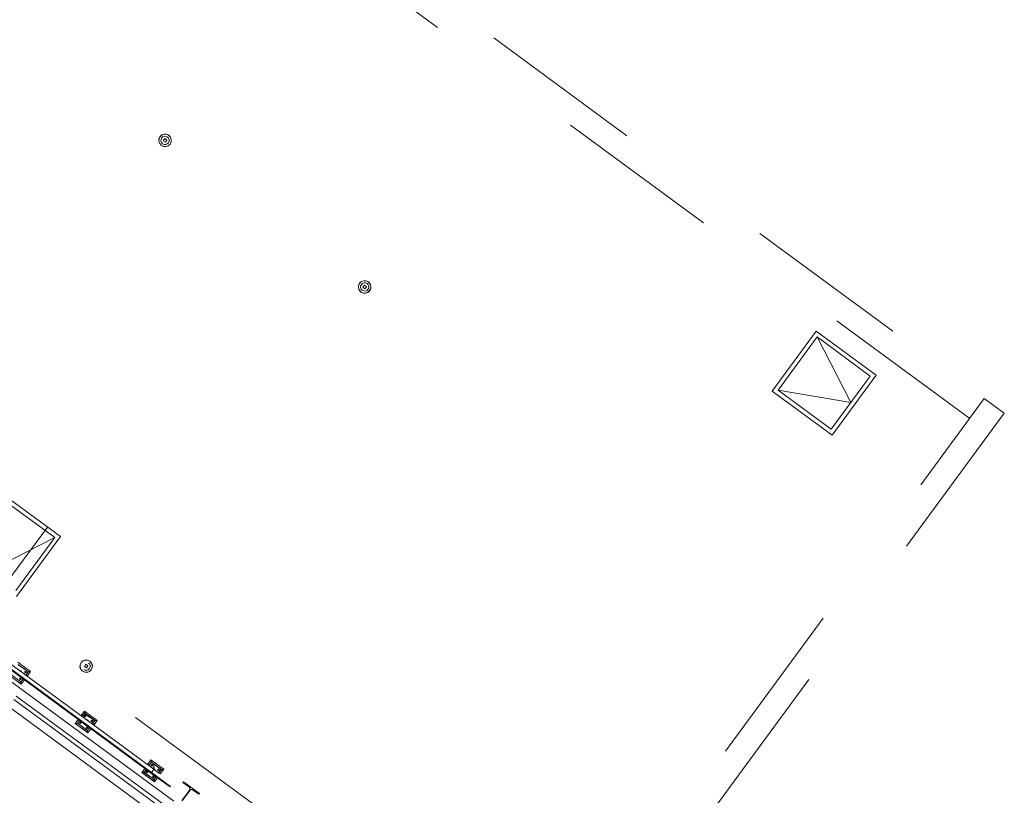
# Model space of a CAD drawing. Header units: metres. Extents: x 135583 to 135939, y 457896 to 458258.
# Tile 413 of 599: x 135823.29 to 135835.22, y 457966.53 to 457975.92. Entities that reach past the tile are written whole.
import ezdxf

# ---------------------------------------------------------------- set-up
doc = ezdxf.new("R2010")
doc.units = ezdxf.units.M
doc.linetypes.add('Hidden', pattern=[4, 2, -2])
doc.layers.add('NIEUWE INSTALLATIE', color=250, linetype='Continuous', lineweight=0)

msp = doc.modelspace()

# ---------------------------------------------------------------- linework, layer by layer
at = {"layer": 'NIEUWE INSTALLATIE', "linetype": 'Hidden'}
for p, q in [((135834.804, 457971.091), (135811.272, 457988.38)), ((135834.804, 457971.091), (135811.272, 457988.38)), ((135829.534, 457963.919), (135806.002, 457981.207)), ((135829.534, 457963.919), (135806.002, 457981.207)), ((135829.037, 457975.7), (135834.981, 457971.333)), ((135829.037, 457975.7), (135834.981, 457971.333)), ((135832.955, 457972.079), (135832.482, 457971.434)), ((135833.6, 457971.605), (135832.955, 457972.079)), ((135833.126, 457970.96), (135833.6, 457971.605)), ((135829.476, 457963.839), (135834.981, 457971.333)), ((135829.476, 457963.839), (135834.981, 457971.333)), ((135832.482, 457971.434), (135833.126, 457970.96)), ((135834.981, 457971.333), (135835.223, 457971.155)), ((135834.981, 457971.333), (135835.223, 457971.155)), ((135835.223, 457971.155), (135829.717, 457963.661)), ((135835.223, 457971.155), (135829.717, 457963.661)), ((135823.719, 457969.651), (135823.075, 457970.124)), ((135823.633, 457969.776), (135823.1, 457969.051)), ((135823.633, 457969.776), (135823.1, 457969.051)), ((135823.246, 457969.006), (135823.719, 457969.651))]:
    msp.add_line(p, q, dxfattribs=at)
at = {"layer": 'NIEUWE INSTALLATIE'}
for p, q in [((135825.053, 457974.482), (135825.034, 457974.456)), ((135825.034, 457974.456), (135825.06, 457974.438)), ((135825.079, 457974.463), (135825.053, 457974.482)), ((135825.06, 457974.438), (135825.079, 457974.463)), ((135827.47, 457972.706), (135827.452, 457972.68)), ((135827.452, 457972.68), (135827.477, 457972.661)), ((135827.496, 457972.687), (135827.47, 457972.706)), ((135827.477, 457972.661), (135827.496, 457972.687)), ((135832.945, 457972.148), (135832.412, 457971.423)), ((135833.67, 457971.616), (135832.945, 457972.148)), ((135832.955, 457972.079), (135833.363, 457971.283)), ((135833.137, 457970.89), (135833.67, 457971.616)), ((135832.412, 457971.423), (135833.137, 457970.89)), ((135833.137, 457970.89), (135832.412, 457971.423)), ((135832.412, 457971.423), (135832.412, 457971.423)), ((135833.363, 457971.283), (135832.482, 457971.434)), ((135833.137, 457970.89), (135833.137, 457970.89)), ((135823.789, 457969.661), (135823.064, 457970.194)), ((135823.719, 457969.651), (135822.923, 457969.243)), ((135823.256, 457968.936), (135823.789, 457969.661)), ((135825.162, 457966.454), (135822.06, 457968.734)), ((135824.891, 457966.803), (135822.473, 457968.579)), ((135822.474, 457968.58), (135824.891, 457966.804)), ((135824.92, 457966.842), (135822.502, 457968.619)), ((135822.469, 457968.573), (135824.886, 457966.796)), ((135825.008, 457966.245), (135822.28, 457968.249)), ((135823.427, 457968.027), (135823.274, 457968.14)), ((135823.274, 457968.14), (135823.427, 457968.027)), ((135823.394, 457968.027), (135823.275, 457968.108)), ((135823.278, 457968.112), (135823.393, 457968.027)), ((135823.399, 457968.023), (135823.278, 457968.112)), ((135824.096, 457968.114), (135824.078, 457968.088)), ((135824.122, 457968.095), (135824.096, 457968.114)), ((135823.314, 457967.874), (135823.161, 457967.987)), ((135823.31, 457967.902), (135823.189, 457967.991)), ((135823.189, 457967.991), (135823.308, 457967.903)), ((135823.189, 457967.991), (135823.31, 457967.902)), ((135823.335, 457967.936), (135823.214, 457968.025)), ((135823.248, 457968.071), (135823.354, 457967.993)), ((135823.354, 457967.993), (135823.369, 457967.982)), ((135823.372, 457968.015), (135823.36, 457968.021)), ((135823.36, 457968.021), (135823.361, 457968.009)), ((135823.361, 457968.009), (135823.365, 457968.021)), ((135823.361, 457968.009), (135823.372, 457968.015)), ((135823.372, 457968.015), (135823.361, 457968.009)), ((135823.365, 457968.021), (135823.372, 457968.015)), ((135823.368, 457967.981), (135823.399, 457968.023)), ((135823.369, 457967.982), (135823.394, 457968.027)), ((135823.399, 457968.023), (135823.372, 457967.98)), ((135823.372, 457967.98), (135823.385, 457967.97)), ((135823.427, 457968.027), (135823.384, 457967.969)), ((135823.385, 457967.97), (135823.427, 457968.027)), ((135823.393, 457968.027), (135823.399, 457968.023)), ((135823.427, 457968.027), (135823.399, 457968.023)), ((135823.399, 457968.023), (135823.427, 457968.027)), ((135823.427, 457968.027), (135823.399, 457968.023)), ((135824.078, 457968.088), (135824.103, 457968.069)), ((135824.103, 457968.069), (135824.122, 457968.095)), ((135823.276, 457967.902), (135823.314, 457967.874)), ((135823.308, 457967.936), (135823.296, 457967.94)), ((135823.296, 457967.94), (135823.301, 457967.932)), ((135823.304, 457967.928), (135823.301, 457967.938)), ((135823.301, 457967.938), (135823.308, 457967.931)), ((135823.301, 457967.932), (135823.304, 457967.928)), ((135823.304, 457967.928), (135823.308, 457967.936)), ((135823.308, 457967.931), (135823.304, 457967.928)), ((135823.34, 457967.943), (135823.308, 457967.965)), ((135823.308, 457967.965), (135823.34, 457967.943)), ((135823.308, 457967.903), (135823.31, 457967.902)), ((135823.31, 457967.902), (135823.335, 457967.936)), ((135823.31, 457967.902), (135823.335, 457967.936)), ((135823.334, 457967.935), (135823.31, 457967.902)), ((135823.314, 457967.874), (135823.31, 457967.902)), ((135823.31, 457967.902), (135823.314, 457967.874)), ((135823.314, 457967.874), (135823.31, 457967.902)), ((135823.314, 457967.874), (135823.351, 457967.924)), ((135823.351, 457967.924), (135823.314, 457967.874)), ((135823.351, 457967.924), (135823.334, 457967.935)), ((135823.34, 457967.943), (135823.34, 457967.943)), ((135823.356, 457967.931), (135823.353, 457967.934)), ((135823.353, 457967.934), (135823.353, 457967.933)), ((135823.353, 457967.933), (135823.356, 457967.931)), ((135823.225, 457967.686), (135825.071, 457966.33)), ((135823.254, 457967.726), (135825.1, 457966.37)), ((135824.037, 457967.49), (135824.08, 457967.548)), ((135824.08, 457967.548), (135824.038, 457967.491)), ((135824.084, 457967.52), (135824.053, 457967.478)), ((135824.054, 457967.479), (135824.084, 457967.52)), ((135824.08, 457967.515), (135824.055, 457967.478)), ((135824.084, 457967.52), (135824.08, 457967.548)), ((135824.233, 457967.435), (135824.08, 457967.548)), ((135824.08, 457967.548), (135824.084, 457967.52)), ((135824.084, 457967.52), (135824.08, 457967.548)), ((135824.08, 457967.548), (135824.233, 457967.435)), ((135824.2, 457967.435), (135824.08, 457967.515)), ((135824.084, 457967.52), (135824.199, 457967.435)), ((135824.205, 457967.431), (135824.084, 457967.52)), ((135823.967, 457967.395), (135824.004, 457967.445)), ((135823.995, 457967.433), (135823.967, 457967.395)), ((135823.967, 457967.395), (135823.995, 457967.399)), ((135823.995, 457967.399), (135823.967, 457967.395)), ((135823.967, 457967.395), (135823.995, 457967.399)), ((135823.967, 457967.395), (135824.082, 457967.31)), ((135824.12, 457967.282), (135823.967, 457967.395)), ((135824.004, 457967.445), (135823.995, 457967.433)), ((135823.995, 457967.399), (135824.02, 457967.433)), ((135824.02, 457967.433), (135823.995, 457967.399)), ((135824.02, 457967.433), (135823.995, 457967.399)), ((135824.116, 457967.31), (135823.995, 457967.399)), ((135823.995, 457967.399), (135824.114, 457967.311)), ((135823.995, 457967.399), (135824.116, 457967.31)), ((135824.02, 457967.433), (135824.004, 457967.445)), ((135824.025, 457967.44), (135824.014, 457967.447)), ((135824.014, 457967.447), (135824.025, 457967.439)), ((135824.141, 457967.344), (135824.02, 457967.433)), ((135824.038, 457967.408), (135824.022, 457967.408)), ((135824.022, 457967.408), (135824.034, 457967.396)), ((135824.034, 457967.396), (135824.022, 457967.408)), ((135824.022, 457967.408), (135824.038, 457967.408)), ((135824.025, 457967.439), (135824.025, 457967.44)), ((135824.034, 457967.396), (135824.038, 457967.408)), ((135824.038, 457967.408), (135824.034, 457967.396)), ((135824.038, 457967.491), (135824.054, 457967.479)), ((135824.055, 457967.478), (135824.16, 457967.401)), ((135824.088, 457967.494), (135824.086, 457967.477)), ((135824.086, 457967.477), (135824.088, 457967.494)), ((135824.086, 457967.477), (135824.096, 457967.491)), ((135824.096, 457967.491), (135824.086, 457967.477)), ((135824.096, 457967.491), (135824.088, 457967.494)), ((135824.088, 457967.494), (135824.096, 457967.491)), ((135824.16, 457967.401), (135824.175, 457967.39)), ((135824.178, 457967.422), (135824.166, 457967.429)), ((135824.166, 457967.429), (135824.167, 457967.417)), ((135824.167, 457967.417), (135824.171, 457967.429)), ((135824.167, 457967.417), (135824.178, 457967.422)), ((135824.178, 457967.422), (135824.167, 457967.417)), ((135824.171, 457967.429), (135824.178, 457967.422)), ((135824.174, 457967.389), (135824.205, 457967.431)), ((135824.175, 457967.39), (135824.2, 457967.435)), ((135824.205, 457967.431), (135824.178, 457967.387)), ((135824.178, 457967.387), (135824.191, 457967.378)), ((135824.233, 457967.435), (135824.19, 457967.378)), ((135824.191, 457967.378), (135824.233, 457967.435)), ((135824.199, 457967.435), (135824.205, 457967.431)), ((135824.233, 457967.435), (135824.205, 457967.431)), ((135824.205, 457967.431), (135824.233, 457967.435)), ((135824.233, 457967.435), (135824.205, 457967.431)), ((135824.082, 457967.31), (135824.12, 457967.282)), ((135824.114, 457967.344), (135824.102, 457967.348)), ((135824.102, 457967.348), (135824.107, 457967.34)), ((135824.11, 457967.336), (135824.107, 457967.346)), ((135824.107, 457967.346), (135824.114, 457967.339)), ((135824.107, 457967.34), (135824.11, 457967.336)), ((135824.11, 457967.336), (135824.114, 457967.344)), ((135824.114, 457967.339), (135824.11, 457967.336)), ((135824.146, 457967.351), (135824.114, 457967.373)), ((135824.114, 457967.373), (135824.146, 457967.35)), ((135824.114, 457967.311), (135824.116, 457967.31)), ((135824.116, 457967.31), (135824.141, 457967.344)), ((135824.116, 457967.31), (135824.141, 457967.344)), ((135824.14, 457967.343), (135824.116, 457967.31)), ((135824.12, 457967.282), (135824.116, 457967.31)), ((135824.116, 457967.31), (135824.12, 457967.282)), ((135824.12, 457967.282), (135824.116, 457967.31)), ((135824.12, 457967.282), (135824.157, 457967.332)), ((135824.157, 457967.332), (135824.12, 457967.282)), ((135824.157, 457967.332), (135824.14, 457967.343)), ((135824.146, 457967.35), (135824.146, 457967.351)), ((135824.162, 457967.339), (135824.159, 457967.342)), ((135824.159, 457967.342), (135824.159, 457967.341)), ((135824.159, 457967.341), (135824.162, 457967.339)), ((135824.885, 457966.956), (135824.843, 457966.899)), ((135824.843, 457966.898), (135824.885, 457966.956)), ((135824.89, 457966.928), (135824.859, 457966.886)), ((135824.86, 457966.887), (135824.89, 457966.928)), ((135824.89, 457966.928), (135824.86, 457966.887)), ((135824.89, 457966.928), (135824.885, 457966.956)), ((135825.039, 457966.843), (135824.885, 457966.956)), ((135824.885, 457966.956), (135824.896, 457966.923)), ((135824.89, 457966.928), (135824.885, 457966.956)), ((135824.885, 457966.956), (135825.039, 457966.843)), ((135824.92, 457966.906), (135824.89, 457966.928)), ((135825.011, 457966.839), (135824.89, 457966.928)), ((135824.896, 457966.923), (135825.01, 457966.84)), ((135824.92, 457966.845), (135824.92, 457966.906)), ((135825.007, 457966.842), (135824.92, 457966.906)), ((135824.92, 457966.906), (135824.923, 457966.84)), ((135824.773, 457966.803), (135824.81, 457966.853)), ((135824.773, 457966.803), (135824.806, 457966.813)), ((135824.773, 457966.803), (135824.801, 457966.807)), ((135824.795, 457966.806), (135824.773, 457966.803)), ((135824.774, 457966.804), (135824.773, 457966.803)), ((135824.773, 457966.803), (135824.899, 457966.71)), ((135824.926, 457966.69), (135824.773, 457966.803)), ((135824.81, 457966.853), (135824.774, 457966.804)), ((135824.917, 457966.722), (135824.795, 457966.806)), ((135824.826, 457966.841), (135824.801, 457966.807)), ((135824.801, 457966.807), (135824.922, 457966.718)), ((135824.806, 457966.813), (135824.824, 457966.842)), ((135824.823, 457966.837), (135824.806, 457966.804)), ((135824.806, 457966.804), (135824.919, 457966.72)), ((135824.824, 457966.842), (135824.81, 457966.853)), ((135824.831, 457966.848), (135824.82, 457966.855)), ((135824.82, 457966.855), (135824.831, 457966.847)), ((135824.945, 457966.753), (135824.823, 457966.837)), ((135824.839, 457966.804), (135824.827, 457966.816)), ((135824.827, 457966.816), (135824.843, 457966.813)), ((135824.844, 457966.816), (135824.83, 457966.813)), ((135824.83, 457966.813), (135824.839, 457966.804)), ((135824.831, 457966.847), (135824.831, 457966.848)), ((135824.839, 457966.804), (135824.844, 457966.816)), ((135824.839, 457966.804), (135824.839, 457966.804)), ((135824.84, 457966.804), (135824.839, 457966.804)), ((135824.843, 457966.813), (135824.84, 457966.804)), ((135824.843, 457966.899), (135824.86, 457966.887)), ((135824.86, 457966.887), (135824.92, 457966.845)), ((135824.891, 457966.803), (135824.886, 457966.796)), ((135824.891, 457966.803), (135824.886, 457966.796)), ((135824.891, 457966.803), (135824.886, 457966.796)), ((135824.886, 457966.796), (135825.092, 457966.645)), ((135825.116, 457966.628), (135824.886, 457966.796)), ((135825.121, 457966.634), (135824.891, 457966.803)), ((135824.891, 457966.803), (135825.121, 457966.634)), ((135824.892, 457966.884), (135824.899, 457966.9)), ((135824.892, 457966.884), (135824.899, 457966.9)), ((135824.893, 457966.899), (135824.892, 457966.886)), ((135824.899, 457966.894), (135824.892, 457966.885)), ((135824.892, 457966.886), (135824.892, 457966.884)), ((135824.892, 457966.885), (135824.892, 457966.884)), ((135824.899, 457966.9), (135824.893, 457966.899)), ((135824.899, 457966.9), (135824.899, 457966.894)), ((135824.906, 457966.823), (135824.92, 457966.842)), ((135824.92, 457966.842), (135824.913, 457966.833)), ((135824.923, 457966.84), (135824.978, 457966.799)), ((135824.982, 457966.833), (135824.972, 457966.837)), ((135824.972, 457966.837), (135824.972, 457966.828)), ((135824.972, 457966.825), (135824.978, 457966.837)), ((135824.972, 457966.825), (135824.982, 457966.833)), ((135824.972, 457966.828), (135824.972, 457966.825)), ((135824.979, 457966.828), (135824.972, 457966.825)), ((135824.978, 457966.837), (135824.979, 457966.828)), ((135824.978, 457966.799), (135824.98, 457966.798)), ((135824.979, 457966.795), (135825.011, 457966.839)), ((135824.98, 457966.798), (135825.007, 457966.842)), ((135825.006, 457966.833), (135824.981, 457966.797)), ((135824.981, 457966.797), (135824.996, 457966.786)), ((135824.996, 457966.786), (135825.039, 457966.843)), ((135825.039, 457966.843), (135824.996, 457966.786)), ((135825.039, 457966.843), (135825.006, 457966.833)), ((135825.01, 457966.84), (135825.011, 457966.839)), ((135825.011, 457966.839), (135825.039, 457966.843)), ((135825.039, 457966.843), (135825.011, 457966.839)), ((135824.899, 457966.71), (135824.926, 457966.69)), ((135824.918, 457966.752), (135824.913, 457966.748)), ((135824.913, 457966.748), (135824.913, 457966.748)), ((135824.913, 457966.748), (135824.915, 457966.744)), ((135824.915, 457966.744), (135824.917, 457966.753)), ((135824.915, 457966.744), (135824.918, 457966.752)), ((135824.916, 457966.744), (135824.915, 457966.744)), ((135824.921, 457966.748), (135824.916, 457966.744)), ((135824.917, 457966.753), (135824.921, 457966.748)), ((135824.926, 457966.69), (135824.917, 457966.722)), ((135824.919, 457966.72), (135824.922, 457966.718)), ((135824.922, 457966.718), (135824.945, 457966.753)), ((135824.922, 457966.718), (135824.947, 457966.752)), ((135824.944, 457966.748), (135824.922, 457966.715)), ((135824.926, 457966.69), (135824.922, 457966.718)), ((135824.922, 457966.715), (135824.926, 457966.69)), ((135824.926, 457966.69), (135824.963, 457966.74)), ((135824.963, 457966.74), (135824.926, 457966.69)), ((135824.952, 457966.76), (135824.938, 457966.769)), ((135824.938, 457966.769), (135824.951, 457966.758)), ((135824.963, 457966.74), (135824.944, 457966.748)), ((135824.951, 457966.758), (135824.952, 457966.76)), ((135824.968, 457966.747), (135824.964, 457966.751)), ((135824.964, 457966.751), (135824.966, 457966.748)), ((135824.966, 457966.748), (135824.968, 457966.747)), ((135825.28, 457966.691), (135825.273, 457966.681)), ((135825.273, 457966.681), (135825.35, 457966.625)), ((135825.473, 457966.549), (135825.28, 457966.691)), ((135825.092, 457966.645), (135825.116, 457966.628)), ((135825.116, 457966.628), (135825.121, 457966.634)), ((135825.116, 457966.628), (135825.121, 457966.634)), ((135825.354, 457966.595), (135825.257, 457966.463)), ((135825.263, 457966.459), (135825.36, 457966.591)), ((135825.39, 457966.595), (135825.466, 457966.539)), ((135825.466, 457966.539), (135825.473, 457966.549))]:
    msp.add_line(p, q, dxfattribs=at)
for centre, radius, start, end in [((135825.056, 457974.46), 0.076, 53.696, 233.696), ((135825.056, 457974.46), 0.075, 53.696, 233.696), ((135825.056, 457974.46), 0.05, 53.696, 233.696), ((135825.056, 457974.46), 0.076, 233.696, 53.696), ((135825.056, 457974.46), 0.075, 233.696, 53.696), ((135825.056, 457974.46), 0.05, 233.696, 53.696), ((135827.474, 457972.684), 0.076, 53.696, 233.696), ((135827.474, 457972.684), 0.075, 53.696, 233.696), ((135827.474, 457972.684), 0.05, 53.696, 233.696), ((135827.474, 457972.684), 0.076, 233.696, 53.696), ((135827.474, 457972.684), 0.075, 233.696, 53.696), ((135827.474, 457972.684), 0.05, 233.696, 53.696), ((135824.1, 457968.091), 0.076, 53.696, 233.696), ((135824.1, 457968.091), 0.075, 53.696, 233.696), ((135824.1, 457968.091), 0.076, 233.696, 53.696), ((135824.1, 457968.091), 0.075, 233.696, 53.696), ((135824.1, 457968.091), 0.05, 233.696, 53.696)]:
    msp.add_arc(centre, radius, start, end, dxfattribs=at)
for centre, major_axis, ratio, start_param, end_param in [((135823.294, 457968.007), (-0.0195, 0.0243), 1, 4.45059, 5.691784), ((135823.294, 457968.007), (0.007, 0.0252), 1, 5.658662, 6.182261), ((135823.364, 457968.018), (-0.00136, 0.0089), 1, 5.497787, 8.63938), ((135823.364, 457968.018), (-0.00828, 0.00352), 1, 1.338973, 4.480565), ((135823.305, 457967.937), (-0.00136, 0.0089), 1, 5.497787, 8.63938), ((135823.305, 457967.937), (0.00533, 0.00725), 1, 3.141593, 6.283185), ((135824.03, 457967.404), (-0.00466, 0.0077), 1, 5.105088, 8.246681), ((135824.03, 457967.404), (-0.00725, 0.00533), 1, 1.570796, 4.712389), ((135824.089, 457967.485), (-0.00725, 0.00533), 1, 4.712389, 7.853982), ((135824.089, 457967.485), (-0.00725, 0.00533), 1, 1.570796, 4.712389), ((135824.1, 457967.415), (-0.0195, 0.0243), 1, 4.45059, 5.691784), ((135824.1, 457967.415), (0.007, 0.0252), 1, 5.658662, 6.182261), ((135824.17, 457967.426), (-0.00136, 0.0089), 1, 5.497787, 8.63938), ((135824.17, 457967.426), (-0.00828, 0.00352), 1, 1.338973, 4.480565), ((135824.111, 457967.345), (-0.00136, 0.0089), 1, 5.497787, 8.63938), ((135824.111, 457967.345), (0.00533, 0.00725), 1, 3.141593, 6.283185), ((135824.836, 457966.812), (-0.00466, 0.0077), 1, 5.105088, 8.246681), ((135824.836, 457966.812), (-0.00725, 0.00533), 1, 1.570796, 4.712389), ((135824.895, 457966.893), (-0.00725, 0.00533), 1, 4.712389, 7.853982), ((135824.895, 457966.893), (-0.00725, 0.00533), 1, 1.570796, 4.712389), ((135824.906, 457966.823), (0.0143, 0.0195), 0.000001, 1.107149, 6.283185), ((135824.906, 457966.823), (0.0143, 0.0195), 0.000001, 0, 3.141593), ((135824.906, 457966.823), (-0.0143, -0.0195), 0.000001, 4.960315, 6.021386), ((135824.906, 457966.823), (0.0143, 0.0195), 0.000001, 1.317535, 2.356194), ((135824.906, 457966.823), (0.0143, 0.0195), 0.000001, 1.925343, 2.186276), ((135824.906, 457966.823), (-0.0195, 0.0243), 1, 4.45059, 5.497787), ((135824.906, 457966.823), (0.007, 0.0252), 1, 5.658662, 6.182261), ((135824.976, 457966.834), (-0.00136, 0.0089), 1, 5.497787, 8.63938), ((135824.976, 457966.834), (-0.00828, 0.00352), 1, 1.338973, 4.480565), ((135824.916, 457966.753), (-0.00136, 0.0089), 1, 5.497787, 8.63938), ((135824.916, 457966.753), (0.00533, 0.00725), 1, 3.141593, 6.283185), ((135825.337, 457966.608), (-0.0079, 0.0195), 1, 3.695167, 5.265963), ((135825.377, 457966.578), (-0.0136, 0.016), 1, 4.944213, 6.515009)]:
    msp.add_ellipse(centre, major_axis=major_axis, ratio=ratio, start_param=start_param, end_param=end_param, dxfattribs=at)
for points in [[(135824.891, 457966.804), (135824.893, 457966.803), (135824.894, 457966.802), (135824.895, 457966.801)], [(135824.923, 457966.84), (135824.922, 457966.841), (135824.921, 457966.842), (135824.92, 457966.842)]]:
    msp.add_open_spline(points, degree=3, dxfattribs=at)

doc.saveas('drawing.dxf')
